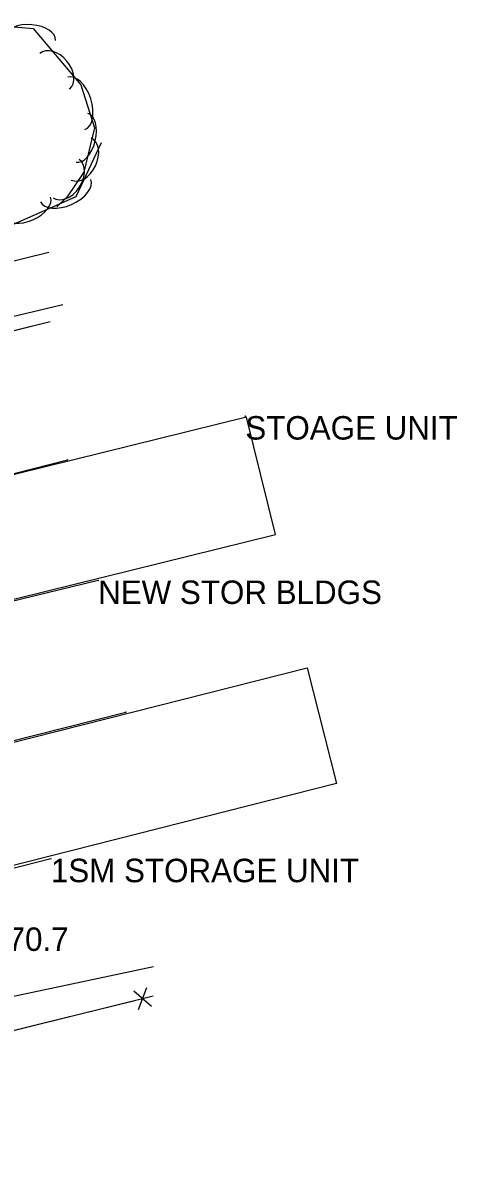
# Model space of a CAD drawing. Extents: x 954793 to 988390, y 1867850 to 1924428.
# Drawn here: x 958410.8 to 958503.4, y 1917907.1 to 1918152.1 of the extents above; entities that cross this region are included whole.
import ezdxf

# ---------------------------------------------------------------- set-up
doc = ezdxf.new("R2010")
doc.units = 0
for name, color, linetype in [('S_BUILDING', 7, 'Continuous'), ('S_BUILDING_ANNOT', 7, 'Continuous'), ('S_FENCE', 7, 'Continuous'), ('S_MSC_PT_SYM', 7, 'Continuous'), ('S_PARKING', 7, 'Continuous'), ('S_STR_PT_SYM', 7, 'Continuous'), ('S_SURVEY_TEXT_ANNOT', 7, 'Continuous'), ('S_TREE', 7, 'Continuous')]:
    doc.layers.add(name, color=color, linetype=linetype)

msp = doc.modelspace()

# ---------------------------------------------------------------- linework, layer by layer
at = {"layer": 'S_BUILDING'}
for points in [[(958298.79, 1918002.07), (958464.66, 1918043.01), (958458.47, 1918068.06), (958292.6, 1918027.12)], [(958477.66, 1917989.9), (958312.5, 1917948.06), (958306.24, 1917972.77), (958471.4, 1918014.61)]]:
    msp.add_lwpolyline(points, close=True, dxfattribs=at)
for points in [[(958426.79, 1918033.21), (958380.27, 1918021.92), (958333.49, 1918009.96), (958298.61, 1918002.13), (958292.53, 1918027.18), (958340.54, 1918039.17), (958383.63, 1918049.66), (958420.28, 1918058.97)], [(958426.79, 1918033.21), (958380.27, 1918021.92), (958333.49, 1918009.96), (958298.61, 1918002.13), (958292.53, 1918027.18), (958340.54, 1918039.17), (958383.63, 1918049.66), (958420.28, 1918058.97)], [(958416.72, 1917973.89), (958353.24, 1917957.69), (958312.47, 1917947.98), (958306.13, 1917972.8), (958352.76, 1917984.92), (958394.06, 1917995.4), (958432.72, 1918005.13)], [(958416.72, 1917973.89), (958353.24, 1917957.69), (958312.47, 1917947.98), (958306.13, 1917972.8), (958352.76, 1917984.92), (958394.06, 1917995.4), (958432.72, 1918005.13)]]:
    msp.add_lwpolyline(points, dxfattribs=at)
at = {"layer": 'S_FENCE'}
for p, q in [((958435.4, 1917941.75), (958437.2, 1917946.42)), ((958434.42, 1917945.73), (958438.18, 1917942.44))]:
    msp.add_line(p, q, dxfattribs=at)
for points in [[(958416.56, 1918088.33), (958268.46, 1918051.73)], [(958416.56, 1918088.33), (958397.14, 1918083.53)], [(958286.8, 1917907.1), (958438.55, 1917944.64)], [(958414.94, 1917938.8), (958434.36, 1917943.61)], [(958438.24, 1917944.57), (958438.55, 1917944.64)], [(958395.53, 1917934), (958414.94, 1917938.8)]]:
    msp.add_lwpolyline(points, dxfattribs=at)
at = {"layer": 'S_MSC_PT_SYM'}
msp.add_lwpolyline([(958458.2, 1918068.26), (958458.2, 1918068.31), (958458.2, 1918068.26), (958458.15, 1918068.26), (958458.2, 1918068.26), (958458.2, 1918068.21), (958458.2, 1918068.26), (958458.25, 1918068.26)], close=True, dxfattribs=at)
msp.add_lwpolyline([(958458.2, 1918068.26), (958458.2, 1918068.31), (958458.2, 1918068.26), (958458.15, 1918068.26), (958458.2, 1918068.26), (958458.2, 1918068.21), (958458.2, 1918068.26), (958458.25, 1918068.26)], close=True, dxfattribs=at)
msp.add_lwpolyline([(958458.2, 1918068.26), (958458.2, 1918068.31), (958458.2, 1918068.26), (958458.15, 1918068.26), (958458.2, 1918068.26), (958458.2, 1918068.21), (958458.2, 1918068.26), (958458.25, 1918068.26)], dxfattribs=at)
at = {"layer": 'S_PARKING'}
msp.add_line((958416.31, 1918103.12), (958362.02, 1918089.81), dxfattribs=at)
for points in [[(958377.75, 1918082.18), (958419.23, 1918092.09)], [(958383.53, 1917939.26), (958438.58, 1917950.89)]]:
    msp.add_lwpolyline(points, dxfattribs=at)
at = {"layer": 'S_STR_PT_SYM'}
for points in [[(958420.28, 1918058.97), (958420.26, 1918059.01), (958420.28, 1918058.97), (958420.23, 1918058.95), (958420.28, 1918058.97), (958420.29, 1918058.92), (958420.28, 1918058.97), (958420.32, 1918058.98)], [(958420.28, 1918058.97), (958420.26, 1918059.01), (958420.28, 1918058.97), (958420.23, 1918058.95), (958420.28, 1918058.97), (958420.29, 1918058.92), (958420.28, 1918058.97), (958420.32, 1918058.98)], [(958426.79, 1918033.21), (958426.8, 1918033.16), (958426.79, 1918033.21), (958426.84, 1918033.22), (958426.79, 1918033.21), (958426.78, 1918033.26), (958426.79, 1918033.21), (958426.74, 1918033.2)], [(958426.79, 1918033.21), (958426.8, 1918033.16), (958426.79, 1918033.21), (958426.84, 1918033.22), (958426.79, 1918033.21), (958426.78, 1918033.26), (958426.79, 1918033.21), (958426.74, 1918033.2)], [(958432.72, 1918005.13), (958432.71, 1918005.18), (958432.72, 1918005.13), (958432.67, 1918005.12), (958432.72, 1918005.13), (958432.73, 1918005.08), (958432.72, 1918005.13), (958432.77, 1918005.14)], [(958432.72, 1918005.13), (958432.71, 1918005.18), (958432.72, 1918005.13), (958432.67, 1918005.12), (958432.72, 1918005.13), (958432.73, 1918005.08), (958432.72, 1918005.13), (958432.77, 1918005.14)], [(958416.72, 1917973.89), (958416.73, 1917973.85), (958416.72, 1917973.89), (958416.76, 1917973.91), (958416.72, 1917973.89), (958416.7, 1917973.94), (958416.72, 1917973.89), (958416.67, 1917973.88)], [(958416.72, 1917973.89), (958416.73, 1917973.85), (958416.72, 1917973.89), (958416.76, 1917973.91), (958416.72, 1917973.89), (958416.7, 1917973.94), (958416.72, 1917973.89), (958416.67, 1917973.88)]]:
    msp.add_lwpolyline(points, close=True, dxfattribs=at)
for points in [[(958432.72, 1918005.13), (958432.72, 1918005.18), (958432.72, 1918005.13), (958432.67, 1918005.13), (958432.72, 1918005.13), (958432.72, 1918005.08), (958432.72, 1918005.13), (958432.77, 1918005.13)], [(958416.72, 1917973.89), (958416.72, 1917973.94), (958416.72, 1917973.89), (958416.67, 1917973.89), (958416.72, 1917973.89), (958416.72, 1917973.84), (958416.72, 1917973.89), (958416.77, 1917973.89)]]:
    msp.add_lwpolyline(points, dxfattribs=at)
at = {"layer": 'S_TREE'}
msp.add_lwpolyline([(958427.44, 1918126.55), (958422.02, 1918114.99), (958403.62, 1918106.88), (958392.45, 1918107.8), (958384.95, 1918125.15), (958387.49, 1918140.14), (958399.03, 1918152.08), (958412.95, 1918150.9), (958423.09, 1918138.86), (958426.05, 1918129.75), (958423.78, 1918120.28), (958420.22, 1918115.03), (958417.98, 1918112.88)], dxfattribs=at)
for centre, major_axis, ratio in [((958412.39, 1918148.82), (-5.33, 0.45), 0.540699), ((958417.52, 1918141.78), (-3.19, 3.79), 0.685311), ((958422.14, 1918134.94), (-1.81, 5.58), 0.55008), ((958423.35, 1918127.6), (1.25, 5.2), 0.540699), ((958423.18, 1918123.08), (2.11, 4.49), 0.685311), ((958419.96, 1918118.89), (2.78, 4.1), 0.685311), ((958419.84, 1918116.35), (5.37, 2.37), 0.55008), ((958411.73, 1918112.77), (4.89, 2.16), 0.540699)]:
    msp.add_ellipse(centre, major_axis=major_axis, ratio=ratio, start_param=3.141593, end_param=6.283185, dxfattribs=at)

# ---------------------------------------------------------------- texts
at = {"layer": 'S_BUILDING_ANNOT'}
for s, p in [('NEW STOR BLDGS', (958426.79, 1918028.21)), ('1SM STORAGE UNIT', (958416.72, 1917968.89))]:
    msp.add_text(s, height=5, dxfattribs=at).set_placement(p)
at = {"layer": 'S_SURVEY_TEXT_ANNOT'}
for s, p in [('STOAGE UNIT', (958458.2, 1918063.26)), ('NEW STOR UNIT WD:25.0 LN:170.7', (958310.15, 1917954.24))]:
    msp.add_text(s, height=5, dxfattribs=at).set_placement(p)

doc.saveas('drawing.dxf')
